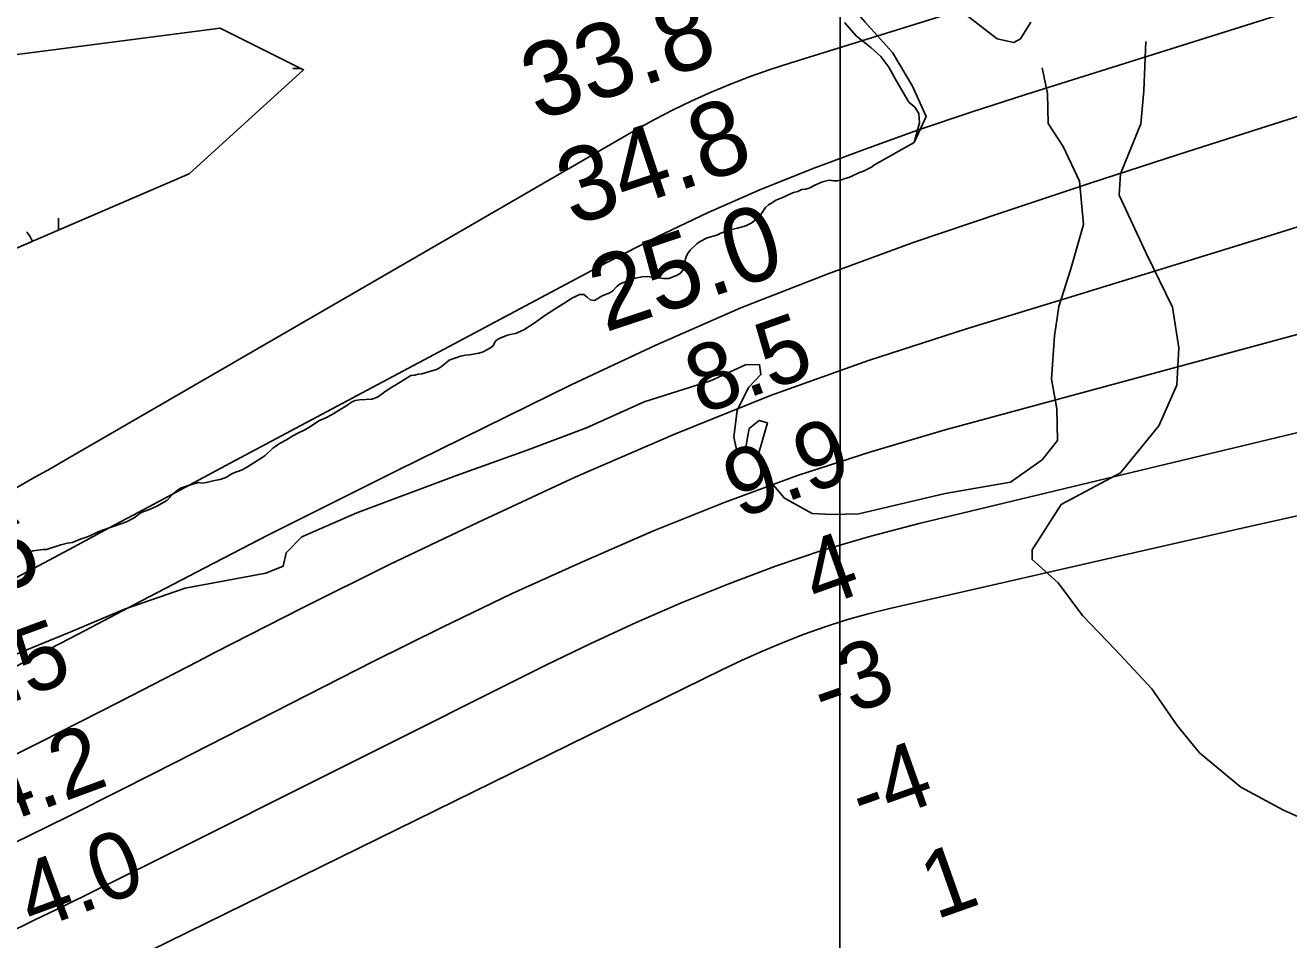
# Model space of a CAD drawing. Extents: x 3245246 to 3283090, y 806824 to 832173.
# Drawn here: x 3259157 to 3260297, y 821739 to 822564 of the extents above; entities that cross this region are included whole.
import ezdxf

# ---------------------------------------------------------------- set-up
doc = ezdxf.new("R2010")
doc.units = 0
for name, color, linetype in [('V-GRID-MAJR', 7, 'Continuous'), ('V-RIVR-EDGE', 7, 'Continuous'), ('V-RIVR-RANG', 7, 'Continuous'), ('V-SITE-VEGE', 7, 'Continuous'), ('V-TOPO-DPTH', 7, 'Continuous'), ('V-TOPO-MAJR', 7, 'Continuous'), ('V-TOPO-MINR', 7, 'Continuous'), ('V-TOPO-SHOR', 7, 'Continuous'), ('V-TOPO-WATR', 7, 'Continuous'), ('V-WETL-SWMP', 7, 'Continuous')]:
    doc.layers.add(name, color=color, linetype=linetype)

msp = doc.modelspace()

# ---------------------------------------------------------------- linework, layer by layer
at = {"layer": 'V-GRID-MAJR'}
msp.add_spline([(3259886.4, 812208.7), (3259889.9, 818267.9), (3259893.4, 824330.1), (3259897, 830392.4), (3259897, 830395.5)], degree=3, dxfattribs=at)
at = {"layer": 'V-RIVR-EDGE'}
for points in [[(3260110.8, 822031.4), (3260088.7, 822061), (3260065.3, 822081.9), (3260065.3, 822090.6), (3260091.5, 822131.4), (3260145.1, 822160), (3260179.5, 822202.5), (3260195.7, 822239), (3260197.5, 822272.9), (3260191.9, 822309.4), (3260168.1, 822358.1), (3260143.9, 822410.4), (3260144.9, 822429.5), (3260163.2, 822474.7), (3260165.9, 822504.6), (3260167.7, 822549)], [(3260074.2, 822525.3), (3260079, 822502.2), (3260079.8, 822474.9), (3260093.2, 822454.4), (3260107.9, 822423.1), (3260111.7, 822383.9), (3260100.3, 822344), (3260089.4, 822310.1), (3260085.4, 822283.6), (3260082.7, 822244.5), (3260087.4, 822217.9), (3260088.2, 822189.3), (3260074.2, 822171.9), (3260045.9, 822151.5), (3259986.8, 822141.3), (3259908.9, 822123.2), (3259884.2, 822122.4), (3259866.8, 822123.3), (3259842, 822137.3), (3259825.1, 822156.9), (3259818.2, 822176), (3259822.6, 822191.7), (3259826.5, 822205.1), (3259819.2, 822207.3), (3259810, 822199.9), (3259806.9, 822181.7), (3259799.1, 822180), (3259796.1, 822192.2), (3259799.2, 822216.5), (3259809.7, 822237.3), (3259820.6, 822248.6), (3259819.3, 822257.7), (3259806.7, 822257.3), (3259775.3, 822243.1), (3259715.3, 822224.1), (3259663.5, 822200.7), (3259610, 822180.4), (3259546.1, 822157.6), (3259456.4, 822123.9), (3259406.8, 822102.3), (3259392.4, 822088), (3259389.8, 822075.8), (3259374.1, 822069.7), (3259301.5, 822056), (3259246.7, 822037), (3259198.4, 822016.7), (3259125.3, 821986.9)], [(3260310.8, 821847.5), (3260292.1, 821855.8), (3260253.5, 821876.7), (3260216.2, 821907.7), (3260196.2, 821932.1), (3260173.3, 821965.2), (3260140.3, 822000.5), (3260110.8, 822031.4)]]:
    msp.add_lwpolyline(points, dxfattribs=at)
at = {"layer": 'V-SITE-VEGE'}
for p, q in [((3259896.2, 822566.1), (3259906.8, 822553.7)), ((3259906.8, 822553.7), (3259919.9, 822543.6)), ((3259919.9, 822543.6), (3259928.8, 822535.5)), ((3259928.8, 822535.5), (3259935.9, 822525.7)), ((3259935.9, 822525.7), (3259942.6, 822513.9)), ((3259942.6, 822513.9), (3259954.1, 822494.3)), ((3259954.1, 822494.3), (3259959.4, 822489.9)), ((3259959.4, 822489.9), (3259963, 822484)), ((3259963, 822484), (3259963.7, 822475.6)), ((3259963.7, 822475.6), (3259958.9, 822457.8)), ((3259958.9, 822457.8), (3259923, 822437.7)), ((3259923, 822437.7), (3259920.3, 822435.8)), ((3259900.1, 822426.4), (3259896.6, 822425.3)), ((3259903.4, 822427.9), (3259900.1, 822426.4)), ((3259909.5, 822431), (3259903.4, 822427.9)), ((3259913.2, 822432.1), (3259909.5, 822431)), ((3259920.3, 822435.8), (3259913.2, 822432.1)), ((3259857.6, 822415.5), (3259853.9, 822413.8)), ((3259860.9, 822415.9), (3259857.6, 822415.5)), ((3259864.3, 822416.8), (3259860.9, 822415.9)), ((3259869.2, 822419.5), (3259864.3, 822416.8)), ((3259876.2, 822422.4), (3259869.2, 822419.5)), ((3259882.1, 822423.9), (3259876.2, 822422.4)), ((3259886.4, 822423.2), (3259882.1, 822423.9)), ((3259889.7, 822423.4), (3259886.4, 822423.2)), ((3259893.4, 822424.1), (3259889.7, 822423.4)), ((3259896.6, 822425.3), (3259893.4, 822424.1)), ((3259831.1, 822403.7), (3259827.6, 822401.6)), ((3259834.1, 822405.8), (3259831.1, 822403.7)), ((3259840.4, 822408.3), (3259834.1, 822405.8)), ((3259843.9, 822410.2), (3259840.4, 822408.3)), ((3259850, 822412.7), (3259843.9, 822410.2)), ((3259853.9, 822413.8), (3259850, 822412.7)), ((3259820.7, 822393.1), (3259817.5, 822389.8)), ((3259824.8, 822399.3), (3259820.7, 822393.1)), ((3259827.6, 822401.6), (3259824.8, 822399.3)), ((3259799.7, 822380.8), (3259794.2, 822379.5)), ((3259803.8, 822382), (3259799.7, 822380.8)), ((3259807.1, 822382.7), (3259803.8, 822382)), ((3259811.8, 822385.2), (3259807.1, 822382.7)), ((3259814.4, 822387.1), (3259811.8, 822385.2)), ((3259817.5, 822389.8), (3259814.4, 822387.1)), ((3259772.2, 822371.8), (3259765.2, 822368.3)), ((3259780.9, 822374.4), (3259772.2, 822371.8)), ((3259784.6, 822376.1), (3259780.9, 822374.4)), ((3259789.3, 822378), (3259784.6, 822376.1)), ((3259794.2, 822379.5), (3259789.3, 822378)), ((3259755.1, 822358.3), (3259753.5, 822355.6)), ((3259756.9, 822360.8), (3259755.1, 822358.3)), ((3259762.8, 822366.4), (3259756.9, 822360.8)), ((3259765.2, 822368.3), (3259762.8, 822366.4)), ((3259752.1, 822347.4), (3259750.9, 822343.7)), ((3259752.5, 822351.9), (3259752.1, 822347.4)), ((3259753.5, 822355.6), (3259752.5, 822351.9)), ((3259707.4, 822335.6), (3259703.1, 822334.2)), ((3259713.5, 822336.9), (3259707.4, 822335.6)), ((3259718.2, 822337.2), (3259713.5, 822336.9)), ((3259732.8, 822335.3), (3259718.2, 822337.2)), ((3259737.5, 822335.4), (3259732.8, 822335.3)), ((3259744.4, 822338.1), (3259737.5, 822335.4)), ((3259748.3, 822340.2), (3259744.4, 822338.1)), ((3259750.9, 822343.7), (3259748.3, 822340.2)), ((3259687, 822324.3), (3259684.3, 822322.5)), ((3259690.6, 822328.1), (3259687, 822324.3)), ((3259693.7, 822330.4), (3259690.6, 822328.1)), ((3259703.1, 822334.2), (3259693.7, 822330.4)), ((3259646.3, 822314.7), (3259639.8, 822310.9)), ((3259650.1, 822317.6), (3259646.3, 822314.7)), ((3259653.6, 822319), (3259650.1, 822317.6)), ((3259657.1, 822320.9), (3259653.6, 822319)), ((3259661, 822320.8), (3259657.1, 822320.9)), ((3259664.1, 822318.5), (3259661, 822320.8)), ((3259666.6, 822316.1), (3259664.1, 822318.5)), ((3259670.5, 822315.3), (3259666.6, 822316.1)), ((3259677.4, 822319.5), (3259670.5, 822315.3)), ((3259681.3, 822321), (3259677.4, 822319.5)), ((3259684.3, 822322.5), (3259681.3, 822321)), ((3259624.9, 822301.3), (3259617.2, 822295.7)), ((3259635.1, 822308), (3259624.9, 822301.3)), ((3259639.8, 822310.9), (3259635.1, 822308)), ((3259617.2, 822295.7), (3259606.8, 822289)), ((3259580.9, 822278.4), (3259579.1, 822274.7)), ((3259583.5, 822280.5), (3259580.9, 822278.4)), ((3259588.2, 822282.8), (3259583.5, 822280.5)), ((3259592.1, 822284.3), (3259588.2, 822282.8)), ((3259596, 822285.2), (3259592.1, 822284.3)), ((3259599.4, 822285.6), (3259596, 822285.2)), ((3259606.8, 822289), (3259599.4, 822285.6)), ((3259566.2, 822267.8), (3259557.8, 822266.3)), ((3259570.3, 822269.3), (3259566.2, 822267.8)), ((3259576.8, 822272.7), (3259570.3, 822269.3)), ((3259579.1, 822274.7), (3259576.8, 822272.7)), ((3259537, 822259.5), (3259531.3, 822255.1)), ((3259539.4, 822261.6), (3259537, 822259.5)), ((3259549.6, 822265.2), (3259539.4, 822261.6)), ((3259554.3, 822266.1), (3259549.6, 822265.2)), ((3259557.8, 822266.3), (3259554.3, 822266.1)), ((3259499.2, 822244.3), (3259491.3, 822239.3)), ((3259505.1, 822247.7), (3259499.2, 822244.3)), ((3259508.6, 822248.1), (3259505.1, 822247.7)), ((3259511.7, 822249), (3259508.6, 822248.1)), ((3259515.2, 822249.2), (3259511.7, 822249)), ((3259520.1, 822250.7), (3259515.2, 822249.2)), ((3259522.9, 822251.8), (3259520.1, 822250.7)), ((3259528, 822253.2), (3259522.9, 822251.8)), ((3259531.3, 822255.1), (3259528, 822253.2)), ((3259483.5, 822234.5), (3259475, 822228.2)), ((3259487.8, 822237.4), (3259483.5, 822234.5)), ((3259491.3, 822239.3), (3259487.8, 822237.4)), ((3259448.4, 822221.8), (3259445.4, 822219.5)), ((3259452.1, 822224.1), (3259448.4, 822221.8)), ((3259454.9, 822225.2), (3259452.1, 822224.1)), ((3259458.6, 822226), (3259454.9, 822225.2)), ((3259469.9, 822226.6), (3259458.6, 822226)), ((3259475, 822228.2), (3259469.9, 822226.6)), ((3259428.4, 822209.7), (3259422.1, 822206.9)), ((3259434, 822212.6), (3259428.4, 822209.7)), ((3259442.7, 822218), (3259434, 822212.6)), ((3259445.4, 822219.5), (3259442.7, 822218)), ((3259408.7, 822198.6), (3259404.2, 822196.5)), ((3259413.6, 822201.3), (3259408.7, 822198.6)), ((3259422.1, 822206.9), (3259413.6, 822201.3)), ((3259395, 822191.1), (3259385.7, 822185.8)), ((3259397.9, 822193.1), (3259395, 822191.1)), ((3259404.2, 822196.5), (3259397.9, 822193.1)), ((3259373.5, 822175.8), (3259370.8, 822174)), ((3259380.6, 822182.3), (3259373.5, 822175.8)), ((3259383.2, 822184), (3259380.6, 822182.3)), ((3259385.7, 822185.8), (3259383.2, 822184)), ((3259357.6, 822165.4), (3259353.5, 822163.1)), ((3259370.8, 822174), (3259357.6, 822165.4)), ((3259327.8, 822153.2), (3259320.8, 822151.3)), ((3259332.9, 822154.1), (3259327.8, 822153.2)), ((3259338, 822155.8), (3259332.9, 822154.1)), ((3259343.5, 822159.1), (3259338, 822155.8)), ((3259346.8, 822160.8), (3259343.5, 822159.1)), ((3259349.8, 822161.6), (3259346.8, 822160.8)), ((3259353.5, 822163.1), (3259349.8, 822161.6)), ((3259291.2, 822141.7), (3259284.9, 822135.1)), ((3259294.1, 822144.2), (3259291.2, 822141.7)), ((3259297.3, 822146.1), (3259294.1, 822144.2)), ((3259307.1, 822149.5), (3259297.3, 822146.1)), ((3259313.5, 822151.2), (3259307.1, 822149.5)), ((3259316.9, 822150.8), (3259313.5, 822151.2)), ((3259320.8, 822151.3), (3259316.9, 822150.8)), ((3259275.8, 822130), (3259269.4, 822126.9)), ((3259284.9, 822135.1), (3259275.8, 822130)), ((3259255.4, 822119.6), (3259248.6, 822116)), ((3259261.9, 822124.4), (3259255.4, 822119.6)), ((3259269.4, 822126.9), (3259261.9, 822124.4)), ((3259226, 822108.2), (3259222.9, 822106.9)), ((3259235.6, 822111.5), (3259226, 822108.2)), ((3259244.4, 822114.3), (3259235.6, 822111.5)), ((3259248.6, 822116), (3259244.4, 822114.3)), ((3259195.3, 822096.5), (3259189.2, 822095.2)), ((3259199.4, 822097.2), (3259195.3, 822096.5)), ((3259202.5, 822098.3), (3259199.4, 822097.2)), ((3259207.6, 822100.6), (3259202.5, 822098.3)), ((3259211.5, 822101.6), (3259207.6, 822100.6)), ((3259215.6, 822103.3), (3259211.5, 822101.6)), ((3259222.9, 822106.9), (3259215.6, 822103.3)), ((3259159.5, 822088.3), (3259155.7, 822086.7)), ((3259164, 822089.8), (3259159.5, 822088.3)), ((3259173.3, 822090.8), (3259164, 822089.8)), ((3259176.5, 822090.8), (3259173.3, 822090.8)), ((3259189.2, 822095.2), (3259176.5, 822090.8))]:
    msp.add_line(p, q, dxfattribs=at)
at = {"layer": 'V-TOPO-DPTH'}
for points in [[(3259100.4, 821881.9), (3259171.4, 821917.5), (3259242.2, 821953.6), (3259312.8, 821990), (3259328.3, 821998), (3259406.8, 822038.1), (3259485.8, 822077.3), (3259565.3, 822115.3), (3259645.3, 822152.5), (3259656, 822157.4), (3259742.2, 822194.7), (3259829.3, 822229.7), (3259917.7, 822261.2), (3260007, 822290.3), (3260104.3, 822320), (3260190.2, 822346.3), (3260276, 822372.8), (3260361.8, 822399.6)], [(3259138.4, 821743.5), (3259165.3, 821756.6), (3259192.2, 821769.7), (3259219.1, 821782.8), (3259245.9, 821796.1), (3259272.7, 821809.4), (3259626.7, 821986.6), (3259667.4, 822006.3), (3259708.3, 822025.2), (3259749.8, 822043), (3259791.6, 822060.1), (3259833.9, 822075.8), (3259876.5, 822090.2), (3259919.8, 822102.9), (3259963.4, 822114.3), (3260576.7, 822261.7)], [(3260576.7, 822261.7), (3259963.4, 822114.3), (3259919.8, 822102.9), (3259876.5, 822090.2), (3259833.9, 822075.8), (3259791.6, 822060.1), (3259749.8, 822043), (3259708.3, 822025.2), (3259667.4, 822006.3), (3259626.7, 821986.6), (3259272.7, 821809.4), (3259245.9, 821796.1), (3259219.1, 821782.8), (3259192.2, 821769.7), (3259165.3, 821756.6), (3259138.4, 821743.5)]]:
    msp.add_lwpolyline(points, dxfattribs=at)
at = {"layer": 'V-TOPO-MAJR'}
msp.add_lwpolyline([(3260474.3, 822724.6), (3259846.9, 822529.5), (3259828.9, 822523.6), (3259811, 822517.3), (3259793.3, 822510.5), (3259775.8, 822503.3), (3259758.5, 822495.5), (3259741.4, 822487.3), (3259724.6, 822478.5), (3259708, 822469.3), (3259195.5, 822172.9), (3259179.7, 822163.8), (3259163.9, 822154.8), (3259148, 822146)], dxfattribs=at)
at = {"layer": 'V-TOPO-MINR'}
for points in [[(3260410.7, 822611.7), (3260059.6, 822501.3), (3260011.1, 822485.6), (3259962.8, 822469.3), (3259914.8, 822452), (3259867, 822434.2), (3259819.8, 822415.1), (3259773.1, 822394.8), (3259727.2, 822372.8), (3259681.7, 822349.7), (3259342, 822168.7), (3259305.7, 822149.3), (3259269.3, 822129.8), (3259233, 822110.4), (3259196.7, 822090.9), (3259160.3, 822071.5), (3259123.8, 822052.4)], [(3260357, 822497.9), (3260277.1, 822472.6), (3260197.3, 822447.1), (3260117.7, 822421.2), (3260038.2, 822394.8), (3259958.9, 822367.9), (3259880.3, 822339.3), (3259802.5, 822308.8), (3259725.9, 822275.2), (3259650.1, 822239.7), (3259492, 822161.8), (3259434.2, 822133.1), (3259376.6, 822104), (3259319.3, 822074.4), (3259262.1, 822044.5), (3259204.9, 822014.5), (3259147.6, 821984.9)], [(3260361.8, 822399.6), (3260276, 822372.8), (3260190.2, 822346.3), (3260104.3, 822320), (3260007, 822290.3), (3259917.7, 822261.2), (3259829.3, 822229.7), (3259742.2, 822194.7), (3259656, 822157.4), (3259645.3, 822152.5), (3259565.3, 822115.3), (3259485.8, 822077.3), (3259406.8, 822038.1), (3259328.3, 821998), (3259312.8, 821990), (3259242.2, 821953.6), (3259171.4, 821917.5), (3259100.4, 821881.9)], [(3260336.5, 822293.6), (3259986.7, 822198.7), (3259919.9, 822179.1), (3259853.6, 822157.7), (3259788.3, 822133.6), (3259723.7, 822107.8), (3259659.7, 822079.9), (3259596.3, 822051.2), (3259533.4, 822021), (3259471, 821990), (3259293, 821899.3), (3259244.2, 821874.6), (3259195.3, 821850), (3259146.3, 821825.7)], [(3260346, 822130.6), (3260261.3, 822111.6), (3260176.6, 822092.4), (3259937, 822037.8), (3259917.4, 822033), (3259897.9, 822027.5), (3259878.7, 822021.3), (3259859.7, 822014.5), (3259840.8, 822007.1), (3259822.2, 821999.3), (3259803.7, 821991), (3259785.5, 821982.4), (3259251.7, 821720.4)]]:
    msp.add_lwpolyline(points, dxfattribs=at)
at = {"layer": 'V-TOPO-SHOR'}
for points in [[(3259375.7, 823279.3), (3259387.9, 823200.1), (3259409.2, 823151.3), (3259430.5, 823130), (3259451.8, 823099.6), (3259494.5, 823047.8), (3259528, 823011.2), (3259570.6, 822965.5), (3259595, 822941.2), (3259619.4, 822922.9), (3259652.9, 822874.2), (3259680.3, 822846.7), (3259735.1, 822798), (3259753.4, 822764.5), (3259777.7, 822727.9), (3259808.2, 822697.5), (3259835.6, 822673.1), (3259866.1, 822639.6), (3259896.5, 822587.8), (3259914.8, 822566.5), (3259939.2, 822539.1), (3259957.5, 822508.6), (3259969.7, 822481.2), (3259958.9, 822457.8)], [(3260064.1, 822566.5), (3260054.9, 822551.3), (3260048.8, 822548.2), (3260033.6, 822551.3), (3260006.2, 822572.6)]]:
    msp.add_lwpolyline(points, dxfattribs=at)
at = {"layer": 'V-TOPO-WATR'}
msp.add_lwpolyline([(3260576.7, 822261.7), (3259963.4, 822114.3), (3259919.8, 822102.9), (3259876.5, 822090.2), (3259833.9, 822075.8), (3259791.6, 822060.1), (3259749.8, 822043), (3259708.3, 822025.2), (3259667.4, 822006.3), (3259626.7, 821986.6), (3259272.7, 821809.4), (3259245.9, 821796.1), (3259219.1, 821782.8), (3259192.2, 821769.7), (3259165.3, 821756.6), (3259138.4, 821743.5)], dxfattribs=at)
at = {"layer": 'V-WETL-SWMP'}
for p, q in [((3259398.6, 822524.6), (3259406.2, 822524.5)), ((3259187.1, 822379), (3259187.1, 822389.8))]:
    msp.add_line(p, q, dxfattribs=at)
msp.add_lwpolyline([(3259117.1, 822532.9), (3259333.1, 822561.1), (3259408.3, 822523.5), (3259305, 822429.5), (3259107.8, 822344.9)], dxfattribs=at)
msp.add_arc((3259131.8, 822354.3), 35.2, 24.6179, 40.7468, dxfattribs=at)

# ---------------------------------------------------------------- texts
at = {"layer": 'V-RIVR-RANG'}
for s, height, rotation, p in [('33.8', 67, 18.4383, (3259619.1, 822477)), ('34.8', 67, 18.4383, (3259651, 822382.2)), ('25.0', 67, 18.4383, (3259680.1, 822286.5)), ('8.5', 60, 19.5537, (3259766.4, 822212.2)), ('9.9', 60, 19.5537, (3259800.7, 822118.3)), ('32.6', 67, 19.0083, (3259010.6, 822008.8)), ('4', 60, 19.5537, (3259871.3, 822037.3)), ('9.5', 60, 20.2107, (3259097.7, 821935.3)), ('-3', 60, 19.5537, (3259878, 821933.5)), ('4.2', 60, 20.2107, (3259129.6, 821840.5)), ('-4', 60, 19.5537, (3259912.7, 821839.8)), ('4.0', 60, 20.2107, (3259164, 821746.6)), ('1', 60, 19.5537, (3259978.4, 821757))]:
    msp.add_text(s, height=height, rotation=rotation, dxfattribs=at).set_placement(p)

doc.saveas('drawing.dxf')
